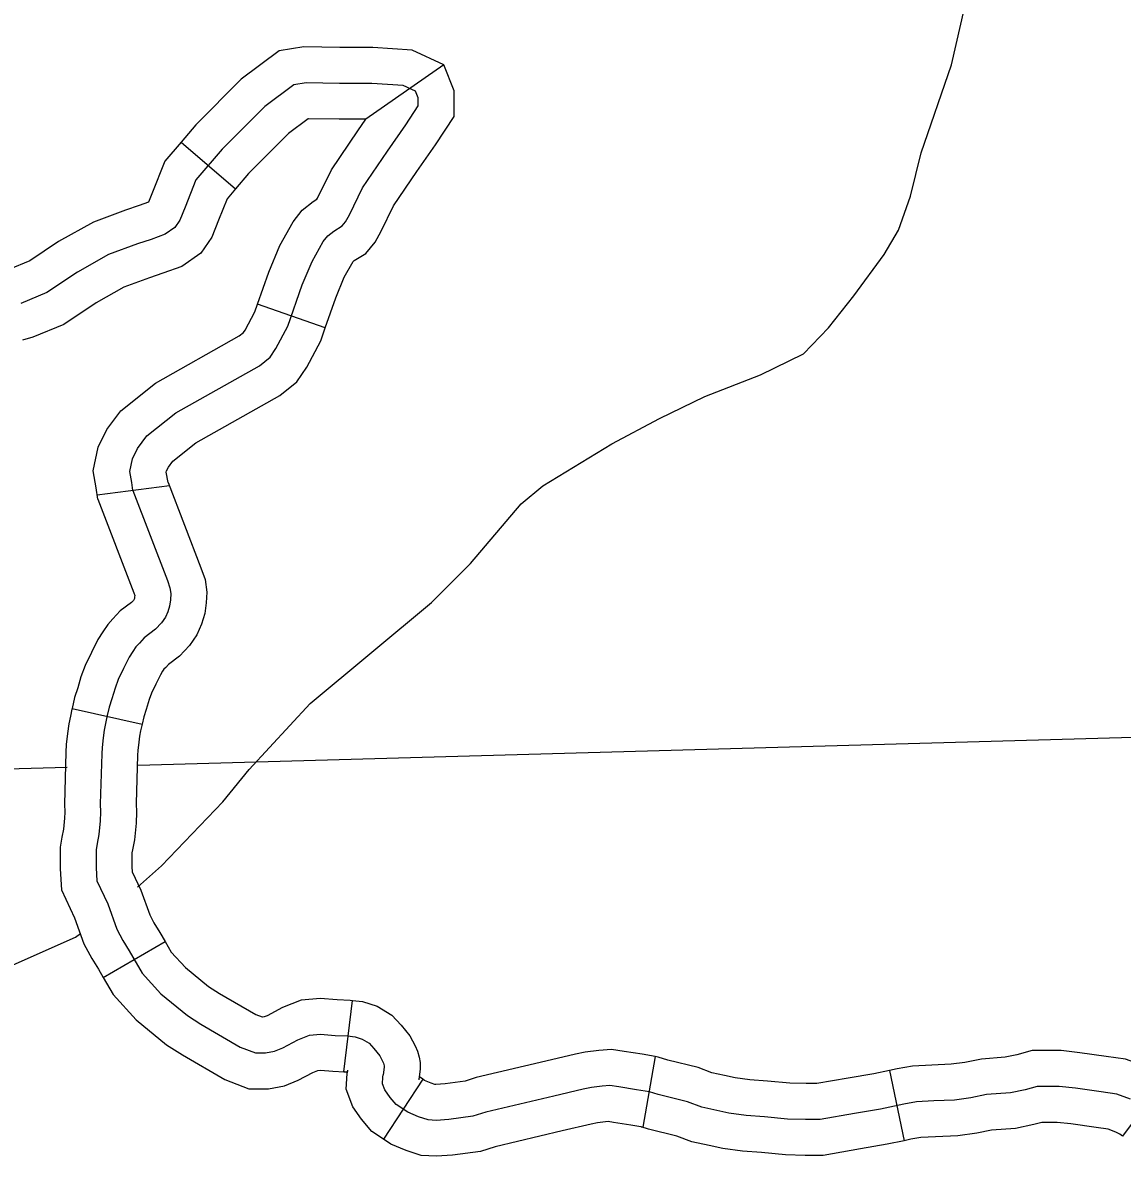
# Model space of a CAD drawing. Extents: x 1377389 to 1380723, y 1168351 to 1170484.
# Drawn here: x 1379544.36 to 1379590.37, y 1168929.72 to 1168977.14 of the extents above; entities that cross this region are included whole.
import ezdxf

# ---------------------------------------------------------------- set-up
doc = ezdxf.new("R2010")
doc.units = 0
doc.layers.add('B_Fill', color=7, linetype='Continuous')

msp = doc.modelspace()

# ---------------------------------------------------------------- linework, layer by layer
at = {"layer": 'B_Fill'}
for p, q in [((1379561.978, 1168975.367), (1379558.722, 1168973.093)), ((1379550.988, 1168972.136), (1379553.273, 1168970.192)), ((1379557.021, 1168964.37), (1379554.188, 1168965.358)), ((1379550.501, 1168957.77), (1379547.483, 1168957.378)), ((1379546.429, 1168948.445), (1379549.358, 1168947.795)), ((1379547.728, 1168937.208), (1379550.326, 1168938.709)), ((1379557.807, 1168933.263), (1379558.158, 1168936.243)), ((1379570.819, 1168933.898), (1379570.309, 1168930.941)), ((1379561.104, 1168932.947), (1379559.461, 1168930.437)), ((1379580.626, 1168933.31), (1379581.247, 1168930.375)), ((1379592.17, 1168932.969), (1379590.369, 1168930.57))]:
    msp.add_line(p, q, dxfattribs=at)
for points in [[(1379549.164, 1168940.977), (1379550.169, 1168941.874), (1379552.742, 1168944.55), (1379553.839, 1168945.903), (1379556.39, 1168948.658), (1379561.47, 1168952.887), (1379563.097, 1168954.515), (1379565.217, 1168957.017), (1379566.132, 1168957.764), (1379569.011, 1168959.528), (1379571.013, 1168960.587), (1379572.9, 1168961.502), (1379575.226, 1168962.41), (1379577.034, 1168963.283), (1379578.079, 1168964.373), (1379579.137, 1168965.705), (1379580.402, 1168967.442), (1379581.01, 1168968.46), (1379581.508, 1168969.875), (1379581.953, 1168971.689), (1379583.222, 1168975.367), (1379583.966, 1168978.61)], [(1379562.413, 1168973.821), (1379562.413, 1168974.278), (1379561.978, 1168975.367), (1379560.664, 1168975.99), (1379559.013, 1168976.093), (1379557.637, 1168976.093), (1379556.12, 1168976.123), (1379555.1, 1168975.962), (1379553.509, 1168974.768), (1379551.609, 1168972.866), (1379550.988, 1168972.136)], [(1379548.97, 1168957.571), (1379548.927, 1168957.902), (1379548.845, 1168958.368), (1379548.954, 1168958.89), (1379549.174, 1168959.329), (1379549.558, 1168959.851), (1379550.765, 1168960.812), (1379554.276, 1168962.788), (1379554.715, 1168963.145), (1379554.961, 1168963.502), (1379555.455, 1168964.436), (1379556.059, 1168966.165), (1379556.47, 1168967.153), (1379556.936, 1168967.977), (1379557.128, 1168968.224), (1379557.375, 1168968.416), (1379557.732, 1168968.636), (1379557.869, 1168968.801), (1379558.033, 1168969.103), (1379558.582, 1168970.228), (1379559.624, 1168971.766), (1379560.392, 1168972.864), (1379560.913, 1168973.66), (1379560.913, 1168973.989), (1379560.804, 1168974.264), (1379560.283, 1168974.511), (1379558.966, 1168974.593), (1379557.622, 1168974.593), (1379556.223, 1168974.621), (1379555.702, 1168974.538), (1379554.495, 1168973.632), (1379552.712, 1168971.848), (1379551.615, 1168970.558), (1379551.156, 1168969.425), (1379550.943, 1168968.879), (1379550.73, 1168968.571), (1379550.327, 1168968.286), (1379549.735, 1168968.073), (1379549.166, 1168967.883), (1379547.958, 1168967.433), (1379546.655, 1168966.698), (1379545.375, 1168965.844), (1379544.285, 1168965.393)], [(1379557.021, 1168964.37), (1379557.46, 1168965.629), (1379557.82, 1168966.493), (1379558.188, 1168967.143), (1379558.198, 1168967.156), (1379558.232, 1168967.182), (1379558.727, 1168967.487), (1379559.116, 1168967.954), (1379559.367, 1168968.415), (1379559.884, 1168969.475), (1379560.86, 1168970.915), (1379561.635, 1168972.023), (1379562.413, 1168973.213), (1379562.413, 1168973.821)], [(1379558.722, 1168973.093), (1379557.607, 1168973.093), (1379556.326, 1168973.118), (1379556.304, 1168973.115), (1379555.481, 1168972.497), (1379553.816, 1168970.83), (1379553.273, 1168970.192)], [(1379554.188, 1168965.358), (1379554.657, 1168966.701), (1379555.12, 1168967.814), (1379555.685, 1168968.811), (1379556.059, 1168969.293), (1379556.519, 1168969.65), (1379556.677, 1168969.748), (1379556.7, 1168969.79), (1379557.28, 1168970.981), (1379558.389, 1168972.616), (1379558.722, 1168973.093)], [(1379550.988, 1168972.136), (1379550.316, 1168971.345), (1379549.762, 1168969.979), (1379549.625, 1168969.628), (1379549.243, 1168969.49), (1379548.666, 1168969.298), (1379547.323, 1168968.797), (1379545.869, 1168967.977), (1379544.666, 1168967.174), (1379543.787, 1168966.811), (1379543.523, 1168966.734)], [(1379553.273, 1168970.192), (1379552.915, 1168969.77), (1379552.55, 1168968.87), (1379552.276, 1168968.17), (1379551.812, 1168967.499), (1379551.027, 1168966.944), (1379550.226, 1168966.656), (1379549.666, 1168966.469), (1379548.592, 1168966.068), (1379547.441, 1168965.419), (1379546.085, 1168964.514), (1379544.784, 1168963.976), (1379544.364, 1168963.854)], [(1379547.506, 1168957.2), (1379547.444, 1168957.675), (1379547.317, 1168958.394), (1379547.526, 1168959.388), (1379547.89, 1168960.115), (1379548.468, 1168960.901), (1379549.924, 1168962.06), (1379553.428, 1168964.033), (1379553.602, 1168964.174), (1379553.677, 1168964.282), (1379554.076, 1168965.037), (1379554.188, 1168965.358)], [(1379550.45, 1168957.902), (1379550.372, 1168958.343), (1379550.383, 1168958.392), (1379550.458, 1168958.544), (1379550.648, 1168958.801), (1379551.605, 1168959.564), (1379555.123, 1168961.544), (1379555.827, 1168962.116), (1379556.246, 1168962.722), (1379556.834, 1168963.834), (1379557.021, 1168964.37)], [(1379548.97, 1168957.571), (1379550.418, 1168953.811), (1379550.527, 1168953.504), (1379550.557, 1168953.268), (1379550.542, 1168953.003), (1379550.513, 1168952.737), (1379550.439, 1168952.501), (1379550.336, 1168952.265), (1379550.174, 1168952.03), (1379549.923, 1168951.764), (1379549.452, 1168951.41), (1379549.246, 1168951.189), (1379549.099, 1168951.027), (1379548.966, 1168950.835), (1379548.819, 1168950.6), (1379548.583, 1168950.128), (1379548.362, 1168949.671), (1379548.23, 1168949.302), (1379548.097, 1168948.86), (1379547.979, 1168948.506), (1379547.891, 1168948.108), (1379547.832, 1168947.828), (1379547.773, 1168947.548), (1379547.729, 1168947.224), (1379547.685, 1168946.825), (1379547.67, 1168946.56), (1379547.611, 1168944.467), (1379547.626, 1168944.113), (1379547.611, 1168943.759), (1379547.552, 1168943.184), (1379547.478, 1168942.801), (1379547.434, 1168942.535), (1379547.434, 1168942.27), (1379547.434, 1168941.784), (1379547.464, 1168941.238), (1379547.92, 1168940.28), (1379548.303, 1168939.218), (1379548.554, 1168938.747), (1379548.819, 1168938.319), (1379549.364, 1168937.376), (1379550.144, 1168936.52), (1379551.264, 1168935.606), (1379551.823, 1168935.253), (1379553.47, 1168934.292), (1379554.101, 1168934.05), (1379554.521, 1168934.05), (1379554.893, 1168934.114), (1379555.249, 1168934.26), (1379555.879, 1168934.6), (1379556.369, 1168934.786), (1379556.817, 1168934.826), (1379557.431, 1168934.778), (1379557.947, 1168934.757), (1379558.268, 1168934.719), (1379558.57, 1168934.625), (1379558.853, 1168934.455), (1379559.061, 1168934.228), (1379559.306, 1168933.926), (1379559.438, 1168933.68), (1379559.463, 1168933.624), (1379559.48, 1168933.556), (1379559.49, 1168933.501), (1379559.491, 1168933.453), (1379559.45, 1168933.126)], [(1379550.45, 1168957.902), (1379551.824, 1168954.333), (1379551.995, 1168953.854), (1379552.062, 1168953.32), (1379552.037, 1168952.878), (1379551.987, 1168952.428), (1379551.846, 1168951.976), (1379551.653, 1168951.534), (1379551.344, 1168951.085), (1379550.926, 1168950.642), (1379550.459, 1168950.29), (1379550.35, 1168950.173), (1379550.276, 1168950.092), (1379550.22, 1168950.011), (1379550.129, 1168949.865), (1379549.929, 1168949.466), (1379549.747, 1168949.089), (1379549.655, 1168948.833), (1379549.527, 1168948.408), (1379549.427, 1168948.105), (1379549.358, 1168947.795)], [(1379547.506, 1168957.2), (1379549.011, 1168953.289), (1379549.05, 1168953.181), (1379549.047, 1168953.127), (1379549.038, 1168953.046), (1379549.032, 1168953.027), (1379549.019, 1168952.997), (1379549.003, 1168952.975), (1379548.92, 1168952.887), (1379548.445, 1168952.53), (1379548.142, 1168952.205), (1379547.921, 1168951.962), (1379547.712, 1168951.66), (1379547.509, 1168951.334), (1379547.237, 1168950.789), (1379546.977, 1168950.253), (1379546.804, 1168949.772), (1379546.667, 1168949.312), (1379546.532, 1168948.907), (1379546.429, 1168948.445)], [(1379546.429, 1168948.446), (1379546.425, 1168948.425), (1379546.364, 1168948.137), (1379546.294, 1168947.804), (1379546.24, 1168947.408), (1379546.189, 1168946.95), (1379546.171, 1168946.623), (1379546.11, 1168944.457), (1379546.124, 1168944.113), (1379546.114, 1168943.867), (1379546.067, 1168943.402), (1379546.002, 1168943.065), (1379545.934, 1168942.659), (1379545.934, 1168942.27), (1379545.934, 1168941.743), (1379545.982, 1168940.861), (1379546.534, 1168939.701), (1379546.928, 1168938.609), (1379547.252, 1168937.999), (1379547.532, 1168937.548), (1379547.728, 1168937.208)], [(1379549.188, 1168946.087), (1379629.996, 1168948.352)], [(1379549.358, 1168947.795), (1379549.357, 1168947.791), (1379549.3, 1168947.519), (1379549.252, 1168947.292), (1379549.218, 1168947.04), (1379549.18, 1168946.701), (1379549.169, 1168946.497), (1379549.112, 1168944.477), (1379549.127, 1168944.113), (1379549.108, 1168943.651), (1379549.038, 1168942.966), (1379548.955, 1168942.536), (1379548.934, 1168942.411), (1379548.934, 1168942.27), (1379548.934, 1168941.824), (1379548.945, 1168941.615), (1379549.306, 1168940.858), (1379549.678, 1168939.828), (1379549.855, 1168939.494), (1379550.106, 1168939.09), (1379550.326, 1168938.709)], [(1379529.674, 1168945.54), (1379546.231, 1168946.004)], [(1379525.014, 1168937.109), (1379526.693, 1168935.591), (1379527.803, 1168935.103), (1379529.113, 1168934.581), (1379530.579, 1168934.203), (1379531.66, 1168934.034), (1379532.737, 1168934.005), (1379533.53, 1168934.169), (1379536.613, 1168935.759), (1379538.151, 1168936.343), (1379541.403, 1168936.898), (1379542.947, 1168937.283), (1379546.568, 1168938.889), (1379546.778, 1168939.042)], [(1379550.326, 1168938.709), (1379550.581, 1168938.267), (1379551.178, 1168937.613), (1379552.142, 1168936.826), (1379552.602, 1168936.535), (1379554.122, 1168935.649), (1379554.38, 1168935.55), (1379554.392, 1168935.55), (1379554.475, 1168935.564), (1379554.607, 1168935.618), (1379555.255, 1168935.967), (1379556.029, 1168936.261), (1379556.808, 1168936.332), (1379557.52, 1168936.275), (1379558.065, 1168936.254), (1379558.157, 1168936.243)], [(1379547.728, 1168937.208), (1379548.146, 1168936.484), (1379549.111, 1168935.428), (1379550.385, 1168934.387), (1379551.045, 1168933.97), (1379552.819, 1168932.936), (1379553.822, 1168932.55), (1379554.651, 1168932.55), (1379555.311, 1168932.665), (1379555.89, 1168932.902), (1379556.504, 1168933.232), (1379556.709, 1168933.31), (1379556.826, 1168933.321), (1379557.342, 1168933.28), (1379557.83, 1168933.261), (1379557.807, 1168933.263)], [(1379558.158, 1168936.243), (1379558.582, 1168936.193), (1379559.189, 1168936.003), (1379559.812, 1168935.629), (1379560.197, 1168935.208), (1379560.56, 1168934.761), (1379560.788, 1168934.338), (1379560.885, 1168934.116), (1379560.947, 1168933.874), (1379560.989, 1168933.64), (1379560.991, 1168933.368), (1379560.939, 1168932.942)], [(1379570.819, 1168933.898), (1379570.285, 1168933.99), (1379569.532, 1168934.106), (1379568.998, 1168934.186), (1379568.471, 1168934.155), (1379567.899, 1168934.084), (1379567.485, 1168933.991), (1379566.247, 1168933.705), (1379563.343, 1168933.013), (1379562.87, 1168932.866), (1379562.041, 1168932.756), (1379561.653, 1168932.728), (1379561.609, 1168932.731), (1379561.456, 1168932.782), (1379561.181, 1168932.896), (1379561.104, 1168932.947)], [(1379580.626, 1168933.31), (1379579.968, 1168933.171), (1379578.903, 1168932.987), (1379577.595, 1168932.763), (1379577.138, 1168932.763), (1379576.456, 1168932.78), (1379575.53, 1168932.871), (1379574.781, 1168932.926), (1379574.172, 1168933.006), (1379573.72, 1168933.107), (1379573.201, 1168933.217), (1379572.62, 1168933.435), (1379571.354, 1168933.747), (1379570.945, 1168933.876), (1379570.818, 1168933.898)], [(1379592.17, 1168932.969), (1379591.869, 1168933.195), (1379591.316, 1168933.487), (1379590.508, 1168933.783), (1379589.689, 1168933.9), (1379588.59, 1168934.055), (1379587.807, 1168934.142), (1379586.601, 1168934.142), (1379585.957, 1168933.968), (1379585.473, 1168933.865), (1379584.481, 1168933.791), (1379583.775, 1168933.649), (1379583.21, 1168933.571), (1379582.406, 1168933.536), (1379581.589, 1168933.493), (1379580.945, 1168933.378), (1379580.626, 1168933.31)], [(1379559.461, 1168930.437), (1379558.968, 1168930.759), (1379558.543, 1168931.282), (1379558.18, 1168931.797), (1379557.901, 1168932.525), (1379557.945, 1168933.19), (1379557.964, 1168933.328)], [(1379557.807, 1168933.263), (1379557.923, 1168933.25), (1379557.924, 1168933.248), (1379557.95, 1168933.217), (1379557.961, 1168933.31)], [(1379586.799, 1168932.642), (1379586.309, 1168932.509), (1379585.686, 1168932.377), (1379584.686, 1168932.302), (1379584.025, 1168932.17), (1379583.346, 1168932.075), (1379582.478, 1168932.037), (1379581.761, 1168932), (1379581.233, 1168931.905), (1379580.251, 1168931.697), (1379579.157, 1168931.508), (1379577.723, 1168931.263), (1379577.119, 1168931.263), (1379576.364, 1168931.282), (1379575.402, 1168931.376), (1379574.628, 1168931.433), (1379573.911, 1168931.527), (1379573.402, 1168931.641), (1379572.779, 1168931.773), (1379572.175, 1168932), (1379570.949, 1168932.302), (1379570.59, 1168932.415), (1379570.043, 1168932.509), (1379569.307, 1168932.623), (1379568.93, 1168932.679), (1379568.609, 1168932.661), (1379568.156, 1168932.604), (1379567.816, 1168932.528), (1379566.59, 1168932.245), (1379563.74, 1168931.565), (1379563.193, 1168931.395), (1379562.193, 1168931.263), (1379561.665, 1168931.225), (1379561.325, 1168931.244), (1379560.929, 1168931.376), (1379560.476, 1168931.565), (1379559.985, 1168931.886), (1379559.74, 1168932.188), (1379559.514, 1168932.509), (1379559.419, 1168932.755), (1379559.438, 1168933.038), (1379559.45, 1168933.126)], [(1379561.104, 1168932.947), (1379561.002, 1168933.013), (1379560.956, 1168933.07), (1379560.936, 1168932.924)], [(1379590.705, 1168932.113), (1379590.139, 1168932.321), (1379589.479, 1168932.415), (1379588.403, 1168932.566), (1379587.724, 1168932.642), (1379586.799, 1168932.642)], [(1379570.309, 1168930.941), (1379569.801, 1168931.029), (1379569.081, 1168931.14), (1379568.862, 1168931.173), (1379568.746, 1168931.166), (1379568.412, 1168931.124), (1379568.148, 1168931.066), (1379566.933, 1168930.785), (1379564.137, 1168930.118), (1379563.516, 1168929.925), (1379562.345, 1168929.77), (1379561.677, 1168929.722), (1379561.041, 1168929.758), (1379560.402, 1168929.971), (1379559.771, 1168930.234), (1379559.461, 1168930.437)], [(1379581.247, 1168930.375), (1379580.534, 1168930.224), (1379579.411, 1168930.03), (1379577.85, 1168929.763), (1379577.1, 1168929.763), (1379576.272, 1168929.784), (1379575.274, 1168929.882), (1379574.475, 1168929.94), (1379573.65, 1168930.049), (1379573.083, 1168930.175), (1379572.357, 1168930.329), (1379571.731, 1168930.564), (1379570.543, 1168930.857), (1379570.235, 1168930.954), (1379570.309, 1168930.941)], [(1379590.369, 1168930.57), (1379590.259, 1168930.653), (1379590.095, 1168930.739), (1379589.771, 1168930.858), (1379589.268, 1168930.93), (1379588.216, 1168931.078), (1379587.641, 1168931.142), (1379586.998, 1168931.142), (1379586.66, 1168931.051), (1379585.899, 1168930.889), (1379584.89, 1168930.813), (1379584.276, 1168930.69), (1379583.482, 1168930.58), (1379582.55, 1168930.539), (1379581.933, 1168930.507), (1379581.52, 1168930.433), (1379581.247, 1168930.375)]]:
    msp.add_lwpolyline(points, dxfattribs=at)

doc.saveas('drawing.dxf')
